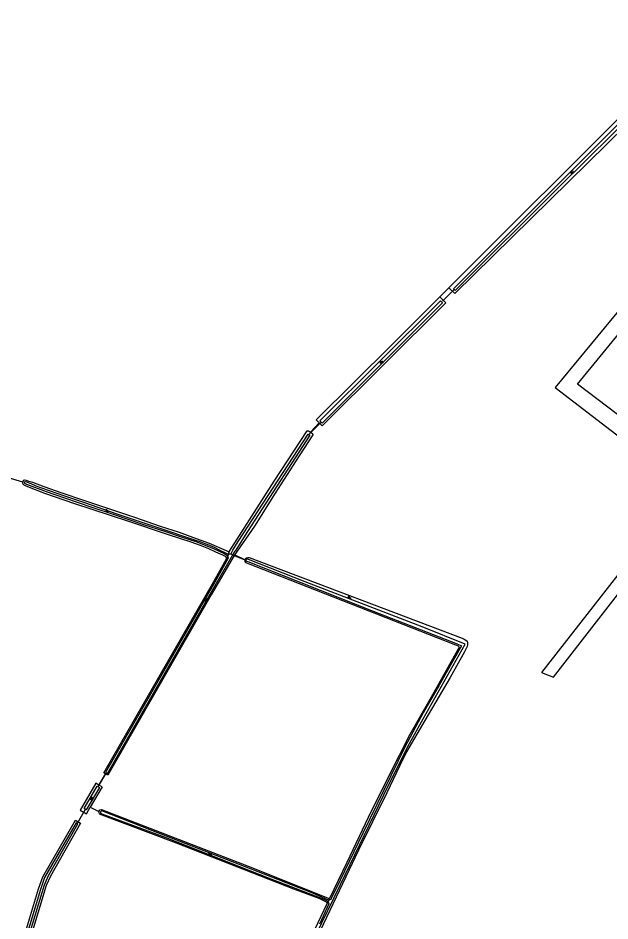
# Model space of a CAD drawing. Extents: x 136000 to 141014, y 402000 to 403500.
# Drawn here: x 139323.7 to 139585.6, y 402449.7 to 402849 of the extents above; entities that cross this region are included whole.
import ezdxf

# ---------------------------------------------------------------- set-up
doc = ezdxf.new("R2010")
doc.units = 0
for name, color, linetype in [('gg-afsc-draadraster', 7, 'Continuous'), ('gg-afsc-lijn draadraster', 7, 'Continuous'), ('gg-knt-bronhoudergrens', 7, 'Continuous'), ('gg-kntw-bovenkant insteek waterloop', 7, 'Continuous'), ('gg-kntw-waterlijn', 7, 'Continuous'), ('gg-kwrk-duiker nz buis', 7, 'Continuous'), ('gt-grn-vlakafsluiter', 7, 'Continuous'), ('gt-symb-watersymbool', 7, 'Continuous')]:
    doc.layers.add(name, color=color, linetype=linetype)

# ---------------------------------------------------------------- blocks, each defined once
blk = doc.blocks.new('gt0-WA')
at = {"layer": 'gt-symb-watersymbool'}
for centre, start, end in [((-0.32, 0.02), 28.0725, 151.9275), ((0.43, 0.42), 208.0725, 331.9275), ((-0.32, -0.43), 28.0725, 151.9275), ((0.43, -0.03), 208.0725, 331.9275)]:
    blk.add_arc(centre, 0.425, start, end, dxfattribs=at)

msp = doc.modelspace()

# ---------------------------------------------------------------- linework, layer by layer
at = {"layer": 'gg-afsc-draadraster'}
msp.add_line((139510.24, 402725.72), (139514.29, 402729.76), dxfattribs=at)
at = {"layer": 'gg-afsc-lijn draadraster'}
msp.add_line((139510.24, 402725.72), (139514.29, 402729.76), dxfattribs=at)
at = {"layer": 'gg-knt-bronhoudergrens'}
for points in [[(139624.33, 402646.9), (139571.13, 402687.16), (139634.01, 402763.73), (139629.21, 402767.67), (139561.37, 402685.57), (139619.18, 402641.32)], [(139619.18, 402641.32), (139555.22, 402559.62), (139560.58, 402557.59), (139622.88, 402637.59), (139628.92, 402645.45)]]:
    msp.add_lwpolyline(points, dxfattribs=at)
at = {"layer": 'gg-kntw-bovenkant insteek waterloop'}
for p, q in [((139516.88, 402727.17), (139592.73, 402801.63)), ((139516.88, 402727.17), (139514.29, 402729.76)), ((139512.9, 402723.06), (139510.24, 402725.72)), ((139456.89, 402670.06), (139455.62, 402671.35)), ((139456.89, 402670.06), (139457.64, 402669.31)), ((139359.52, 402509.81), (139358.57, 402510.35)), ((139360.89, 402509.02), (139355.67, 402499.99)), ((139360.89, 402509.02), (139359.52, 402509.81))]:
    msp.add_line(p, q, dxfattribs=at)
for points in [[(139514.29, 402729.76), (139528.77, 402744.21), (139583.06, 402798.18), (139633.65, 402849.01), (139634.29, 402848.49)], [(139455.62, 402671.35), (139489.02, 402704.55), (139510.24, 402725.72)], [(139512.9, 402723.06), (139458.25, 402668.7), (139457.64, 402669.31)], [(139417.29, 402613.21), (139436.99, 402644.17), (139451.59, 402666.42), (139451.86, 402666.49), (139452.22, 402666.43), (139453.12, 402665.83)], [(139453.12, 402665.83), (139453.91, 402665.3), (139454.07, 402664.63), (139448.05, 402655.34), (139437.44, 402638.83), (139428.25, 402624.36), (139419.39, 402611.32)], [(139325.77, 402643.97), (139325.77, 402643.93), (139325.66, 402643.36), (139325.81, 402642.98), (139326.24, 402642.63), (139327.16, 402642.16), (139335.39, 402638.91), (139348.65, 402634.35), (139372.17, 402626.62), (139390.14, 402620.64), (139400.14, 402617.43), (139404.36, 402615.89), (139407.92, 402614.43), (139411.13, 402613.03), (139414.1, 402611.65), (139415.36, 402610.98), (139415.71, 402610.73), (139415.88, 402609.91)], [(139417.29, 402613.21), (139417.12, 402613.08), (139416.85, 402613.02), (139415.93, 402613.37), (139408.37, 402616.65), (139401.11, 402619.34), (139395.09, 402621.46), (139386.75, 402624.13), (139375.35, 402628.08), (139363.43, 402632.05), (139352.82, 402635.72), (139343.18, 402638.95), (139335.22, 402641.68), (139330.22, 402643.57), (139328.52, 402644.08), (139327.47, 402644.46), (139326.65, 402644.66), (139326.33, 402644.59), (139326.09, 402644.55), (139325.94, 402644.35), (139325.77, 402643.97)], [(139419.39, 402611.32), (139409.14, 402593.94), (139363.42, 402514.24), (139362.46, 402514.79)], [(139424.11, 402609.44), (139424.15, 402609.65), (139424.44, 402610.07), (139424.75, 402610.36), (139425.34, 402610.46), (139425.93, 402610.45), (139520.2, 402574.82), (139521.11, 402574.4), (139521.82, 402573.96), (139522.4, 402573.4), (139522.53, 402572.82), (139522.56, 402571.97), (139522.38, 402571.11), (139521.2, 402568.76), (139514.81, 402557.38), (139503.68, 402538.43), (139495.55, 402524.58), (139492.54, 402518.53), (139486.81, 402506.39), (139474.32, 402481.05), (139457.34, 402445.38), (139426.29, 402380.48), (139402.71, 402330.58)], [(139362.46, 402514.79), (139361.74, 402515.2), (139410.3, 402599.85), (139415.88, 402609.91)], [(139424.11, 402609.44), (139424.12, 402608.84), (139424.25, 402608.41), (139424.84, 402608.07), (139517.28, 402571.85), (139518.36, 402571.43), (139518.65, 402571.11), (139518.81, 402570.84), (139518.78, 402570.53), (139507.58, 402550.76), (139496.98, 402532.22), (139487.69, 402513.95), (139478.65, 402495.49), (139469.23, 402475.57), (139461.57, 402459.67)], [(139358.57, 402510.35), (139358.1, 402510.62), (139351.22, 402498.7), (139353.97, 402497.07), (139355.67, 402499.99)], [(139359.52, 402498.18), (139359.94, 402498.84), (139360.66, 402498.94), (139427.5, 402473.25), (139460.89, 402459.8), (139461.57, 402459.67)], [(139338.03, 402469.46), (139336.22, 402465.44), (139321.39, 402416.49), (139297.78, 402340.07), (139295.27, 402340.84), (139309.6, 402387.21), (139332.78, 402463.87), (139334.69, 402469.29), (139349.18, 402494.26), (139351.34, 402492.91), (139338.03, 402469.46)], [(139359.52, 402498.18), (139359.45, 402497.62), (139359.67, 402497.14), (139393.62, 402484.27), (139445.63, 402463.91), (139456.73, 402459.73), (139460.3, 402458.07), (139460.54, 402457.63)], [(139402.71, 402330.58), (139402.02, 402330.49), (139401.28, 402330.71), (139400.48, 402331.15), (139400.34, 402331.67), (139412.79, 402357), (139433.24, 402400.54), (139449.75, 402434.67), (139460.53, 402457.37), (139460.54, 402457.63)]]:
    msp.add_lwpolyline(points, dxfattribs=at)
at = {"layer": 'gg-kntw-waterlijn'}
for p, q in [((139416.4, 402611.12), (139416.68, 402610.12)), ((139417.81, 402611.98), (139416.75, 402611.95)), ((139417.81, 402611.98), (139418.81, 402613.64)), ((139418.77, 402611.57), (139419.79, 402613.24))]:
    msp.add_line(p, q, dxfattribs=at)
for points in [[(139634.18, 402846.95), (139625.57, 402838.76), (139583.88, 402796.71), (139516.31, 402729.3), (139517.09, 402728.52), (139563.49, 402774.81), (139598.37, 402809.23), (139634.89, 402846.4), (139634.18, 402846.95)], [(139457.28, 402670.86), (139510.57, 402724.02), (139511.48, 402723.11), (139458.23, 402669.87), (139457.28, 402670.86)], [(139418.81, 402613.64), (139421.15, 402617.51), (139452, 402665.05), (139452.83, 402664.51), (139425.25, 402622.01), (139419.79, 402613.24)], [(139416.75, 402611.95), (139416.5, 402611.95), (139412.59, 402613.87), (139410.61, 402614.83), (139408.59, 402615.71), (139406.52, 402616.53), (139404.23, 402617.35), (139401.93, 402618.11), (139386.16, 402623.44), (139367.64, 402629.67), (139353.33, 402634.56), (139344.38, 402637.52), (139334.21, 402641.09), (139331.8, 402642.06), (139329.5, 402643), (139327.57, 402643.72), (139327.05, 402643.89), (139326.71, 402643.93), (139326.54, 402643.8), (139326.4, 402643.65), (139326.57, 402643.36), (139326.86, 402643.14), (139327.49, 402642.86), (139336.1, 402639.62), (139344.27, 402636.84), (139356.39, 402632.67), (139366.26, 402629.43), (139378.82, 402625.2), (139388.94, 402621.96), (139395.88, 402619.63), (139402.33, 402617.53), (139410.21, 402614.41), (139414.88, 402612.15), (139416.34, 402611.32), (139416.4, 402611.12)], [(139416.68, 402610.12), (139410.73, 402599.6), (139362.43, 402515.38), (139363.24, 402514.92), (139408.7, 402594.19), (139418.77, 402611.57)], [(139455.37, 402443.17), (139466.34, 402465.79), (139487.66, 402509.76), (139496.88, 402528.15), (139502.88, 402539.17), (139521.54, 402572.11), (139502.52, 402579.86), (139450.69, 402599.71), (139425.72, 402609.53), (139425.19, 402609.67), (139424.82, 402609.69), (139424.63, 402609.6), (139424.56, 402609.41), (139424.47, 402609.22), (139424.51, 402609.03), (139424.84, 402608.87), (139425.38, 402608.67), (139480.83, 402586.73), (139517.98, 402572.31), (139519.85, 402571.43), (139510.08, 402553.99), (139503.08, 402542.12), (139494.77, 402526.61), (139476.19, 402488.59), (139464.15, 402463.48), (139462.6, 402460.34), (139462.09, 402459.24), (139461.69, 402458.99), (139461.17, 402458.88)], [(139353.01, 402499.45), (139358.77, 402509.33), (139359.71, 402508.78), (139353.93, 402498.86), (139353.01, 402499.45)], [(139461.17, 402458.88), (139459.77, 402459.53), (139454.08, 402462.03), (139426.5, 402472.72), (139382.98, 402489.79), (139360.74, 402498.35), (139360.47, 402498.26), (139360.16, 402497.99), (139360.16, 402497.47), (139360.85, 402497.05), (139389.15, 402486.7), (139435.55, 402468.37), (139459.01, 402459.39), (139460.49, 402458.59), (139460.84, 402458.23)], [(139349.48, 402493.07), (139335.46, 402468.93), (139333.59, 402463.6), (139310.42, 402386.96), (139296.34, 402341.4), (139297.22, 402341.13), (139320.58, 402416.73), (139335.43, 402465.74), (139337.27, 402469.85), (139350.2, 402492.62), (139349.48, 402493.07)], [(139460.84, 402458.23), (139461.23, 402457.35), (139457.06, 402448.23)]]:
    msp.add_lwpolyline(points, dxfattribs=at)
at = {"layer": 'gg-kwrk-duiker nz buis'}
for p, q in [((139511.43, 402723.76), (139516.62, 402728.95)), ((139452.48, 402665), (139457.71, 402670.09)), ((139419.33, 402611.75), (139424.55, 402609.24)), ((139359.17, 402509.11), (139362.58, 402514.94)), ((139349.96, 402492.99), (139353.56, 402499.12))]:
    msp.add_line(p, q, dxfattribs=at)
at = {"layer": 'gt-grn-vlakafsluiter'}
for p, q in [((139453.12, 402665.83), (139456.89, 402670.06)), ((139319.76, 402645.71), (139325.77, 402643.97)), ((139416.4, 402611.12), (139415.88, 402609.91)), ((139416.75, 402611.95), (139416.4, 402611.12)), ((139416.75, 402611.95), (139417.29, 402613.21)), ((139418.77, 402611.57), (139417.81, 402611.98)), ((139418.77, 402611.57), (139419.39, 402611.32)), ((139419.39, 402611.32), (139424.11, 402609.44)), ((139362.16, 402514.28), (139359.52, 402509.81)), ((139362.46, 402514.79), (139362.16, 402514.28)), ((139355.67, 402499.99), (139359.52, 402498.18)), ((139461.17, 402458.88), (139460.84, 402458.23)), ((139461.17, 402458.88), (139461.57, 402459.67)), ((139460.84, 402458.23), (139460.54, 402457.63))]:
    msp.add_line(p, q, dxfattribs=at)

# ---------------------------------------------------------------- block references
at = {"layer": 'gt-symb-watersymbool'}
for p, rotation in [((139568.93, 402780.72), -135.1214749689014), ((139484.67, 402696.82), -135.1214749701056), ((139363.17, 402630.98), -18.59797779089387), ((139406.68, 402591.75), 59.99927221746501), ((139470.38, 402592.7), 158.46463512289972), ((139356.09, 402503.8), 59.99927221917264), ((139408.61, 402479.28), -21.354377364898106)]:
    msp.add_blockref('gt0-WA', p, dxfattribs=dict(at, rotation=rotation))

doc.saveas('drawing.dxf')
